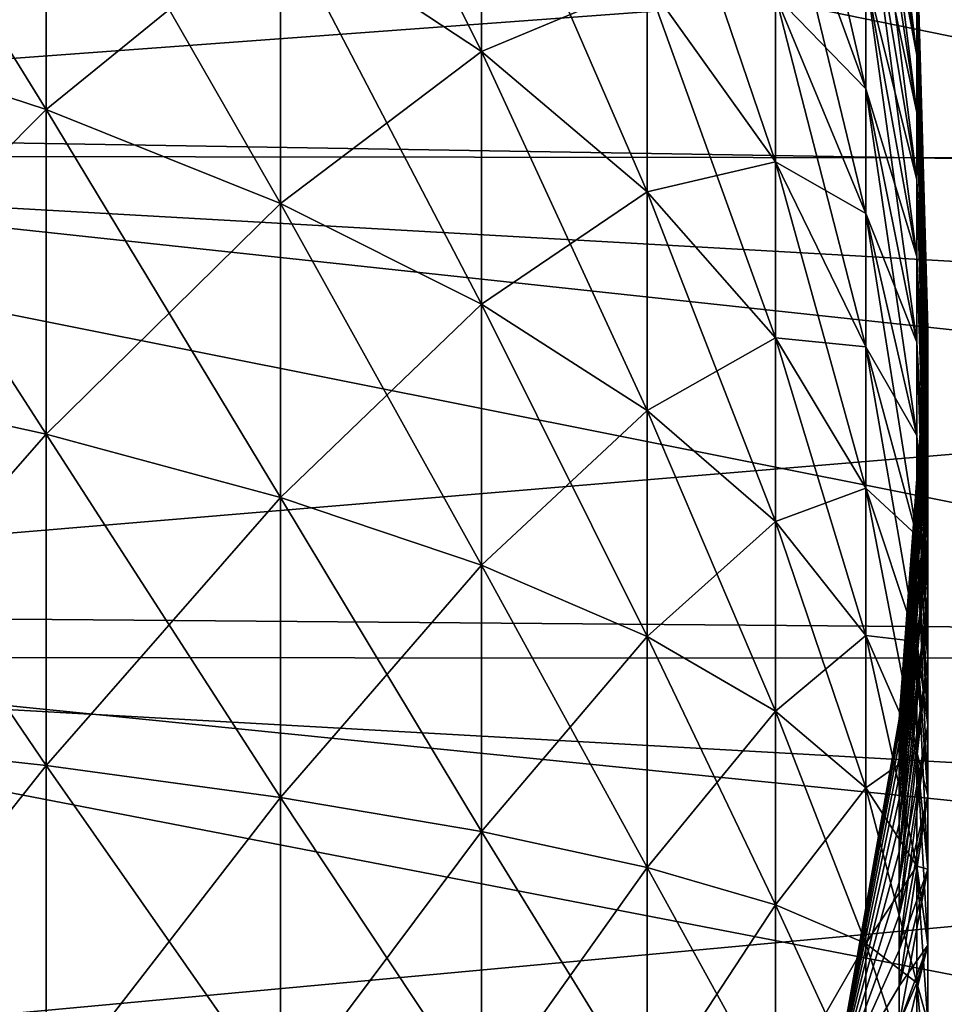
# Model space of a CAD drawing. Header units: millimetres. Extents: x -128 to 173, y -40 to 30.
# Tile 332 of 353: x 134.86 to 139.14, y 0.45 to 5.01. Entities that reach past the tile are written whole.
import ezdxf

# ---------------------------------------------------------------- set-up
doc = ezdxf.new("R2010")
doc.units = ezdxf.units.MM
doc.header["$LTSCALE"] = 56.728605
for name, color, linetype in [('254', 7, 'CONTINUOUS'), ('257', 7, 'CONTINUOUS'), ('38', 7, 'CONTINUOUS')]:
    doc.layers.add(name, color=color, linetype=linetype)

msp = doc.modelspace()

# ---------------------------------------------------------------- linework, layer by layer
at = {"layer": '254', "color": 7, "linetype": 'CONTINUOUS'}
for points in [[(171.8356, 6.5709, -21.6629), (171.8356, 4.3286, -22.2198), (130.5017, 6.6574, -22.0136), (171.8356, 6.5709, -21.6629)], [(130.5017, 6.6574, -22.0136), (171.8356, 4.3286, -22.2198), (130.5017, 4.3775, -22.5778), (130.5017, 6.6574, -22.0136)], [(171.8356, 4.3286, 22.2198), (171.8356, 6.5709, 21.6629), (130.5017, 6.6574, 22.0136), (171.8356, 4.3286, 22.2198)], [(130.5017, 4.3775, 22.5778), (171.8356, 4.3286, 22.2198), (130.5017, 6.6574, 22.0136), (130.5017, 4.3775, 22.5778)], [(171.8356, 4.3286, -22.2198), (171.8356, 2.0413, -22.5453), (130.5017, 4.3775, -22.5778), (171.8356, 4.3286, -22.2198)], [(130.5017, 4.3775, -22.5778), (171.8356, 2.0413, -22.5453), (130.5017, 2.0519, -22.9065), (130.5017, 4.3775, -22.5778)], [(171.8356, 2.0413, 22.5453), (171.8356, 4.3286, 22.2198), (130.5017, 4.3775, 22.5778), (171.8356, 2.0413, 22.5453)], [(130.5017, 2.0519, 22.9065), (171.8356, 2.0413, 22.5453), (130.5017, 4.3775, 22.5778), (130.5017, 2.0519, 22.9065)], [(171.8356, 2.0413, -22.5453), (171.8356, -0.2673, -22.6359), (130.5017, 2.0519, -22.9065), (171.8356, 2.0413, -22.5453)], [(130.5017, 2.0519, -22.9065), (171.8356, -0.2673, -22.6359), (130.5017, -0.2951, -22.9963), (130.5017, 2.0519, -22.9065)], [(171.8356, -0.2673, 22.6359), (171.8356, 2.0413, 22.5453), (130.5017, 2.0519, 22.9065), (171.8356, -0.2673, 22.6359)], [(130.5017, -0.2951, 22.9963), (171.8356, -0.2673, 22.6359), (130.5017, 2.0519, 22.9065), (130.5017, -0.2951, 22.9963)]]:
    msp.add_3dface(points, dxfattribs=at)
at = {"layer": '257', "color": 7, "linetype": 'CONTINUOUS'}
for points in [[(142.1846, 5.3708, 20.0429), (142.1846, 4.314, 20.2966), (130.4722, 6.7046, 21.369), (142.1846, 5.3708, 20.0429)], [(130.4722, 6.7046, 21.369), (142.1846, 4.314, 20.2966), (130.4722, 4.5083, 21.9376), (130.4722, 6.7046, 21.369)], [(130.4722, 4.5083, -21.9376), (142.1846, 5.3708, -20.0429), (130.4722, 6.7046, -21.369), (130.4722, 4.5083, -21.9376)], [(142.1846, 4.314, -20.2966), (142.1846, 5.3708, -20.0429), (130.4722, 4.5083, -21.9376), (142.1846, 4.314, -20.2966)], [(142.1846, 3.2459, 20.4945), (142.1846, 2.1692, 20.6363), (130.4722, 4.5083, 21.9376), (142.1846, 3.2459, 20.4945)], [(130.4722, 4.5083, 21.9376), (142.1846, 2.1692, 20.6363), (130.4722, 2.2658, 22.2812), (130.4722, 4.5083, 21.9376)], [(142.1846, 4.314, 20.2966), (142.1846, 3.2459, 20.4945), (130.4722, 4.5083, 21.9376), (142.1846, 4.314, 20.2966)], [(142.1846, 3.2459, -20.4945), (142.1846, 4.314, -20.2966), (130.4722, 4.5083, -21.9376), (142.1846, 3.2459, -20.4945)], [(130.4722, 2.2658, -22.2812), (142.1846, 3.2459, -20.4945), (130.4722, 4.5083, -21.9376), (130.4722, 2.2658, -22.2812)], [(142.1846, 2.1692, -20.6363), (142.1846, 3.2459, -20.4945), (130.4722, 2.2658, -22.2812), (142.1846, 2.1692, -20.6363)], [(142.1846, 0, 20.75), (130.4722, 0, 22.3961), (130.4722, 2.2658, 22.2812), (142.1846, 0, 20.75)], [(142.1846, 1.0858, 20.7216), (142.1846, 0, 20.75), (130.4722, 2.2658, 22.2812), (142.1846, 1.0858, 20.7216)], [(130.4722, 0, -22.3961), (142.1846, 1.0858, -20.7216), (130.4722, 2.2658, -22.2812), (130.4722, 0, -22.3961)], [(142.1846, 2.1692, 20.6363), (142.1846, 1.0858, 20.7216), (130.4722, 2.2658, 22.2812), (142.1846, 2.1692, 20.6363)], [(142.1846, 1.0858, -20.7216), (142.1846, 2.1692, -20.6363), (130.4722, 2.2658, -22.2812), (142.1846, 1.0858, -20.7216)], [(130.4722, 0, -22.3961), (142.1846, 0, -20.75), (142.1846, 1.0858, -20.7216), (130.4722, 0, -22.3961)]]:
    msp.add_3dface(points, dxfattribs=at)
at = {"layer": '38', "color": 7, "linetype": 'CONTINUOUS'}
for points in [[(136.9935, 5.9797, -10.7734), (136.9935, 4.8591, -11.3231), (136.0629, 6.7363, -12.1365), (136.9935, 5.9797, -10.7734)], [(136.0629, 6.7363, -12.1365), (136.9935, 4.8591, -11.3231), (136.0629, 5.4739, -12.7558), (136.0629, 6.7363, -12.1365)], [(139.01, 5.0581, -1.8733), (139.01, 4.8426, -2.3754), (138.7741, 6.7462, -2.4985), (139.01, 5.0581, -1.8733)], [(138.7741, 6.7462, -2.4985), (139.01, 4.8426, -2.3754), (138.7741, 6.4589, -3.1682), (138.7741, 6.7462, -2.4985)], [(133.7515, 4.9919, 15.9104), (134.9785, 6.0482, 14.0939), (133.7515, 6.5759, 15.3238), (133.7515, 4.9919, 15.9104)], [(134.9785, 6.0482, -14.0939), (134.9785, 4.5913, -14.6335), (133.7515, 6.5759, -15.3238), (134.9785, 6.0482, -14.0939)], [(133.7515, 6.5759, -15.3238), (134.9785, 4.5913, -14.6335), (133.7515, 4.9919, -15.9104), (133.7515, 6.5759, -15.3238)], [(138.7741, 5.2142, -4.9565), (138.7741, 4.686, -5.4585), (138.3561, 6.4948, -6.1738), (138.7741, 5.2142, -4.9565)], [(138.3561, 6.4948, -6.1738), (138.7741, 4.686, -5.4585), (138.3561, 5.8369, -6.7992), (138.3561, 6.4948, -6.1738)], [(139.01, 4.8426, 2.3754), (139.01, 5.0581, 1.8733), (138.7741, 6.4589, 3.1682), (139.01, 4.8426, 2.3754)], [(138.7741, 6.1052, 3.8054), (139.01, 4.8426, 2.3754), (138.7741, 6.4589, 3.1682), (138.7741, 6.1052, 3.8054)], [(139.01, 4.8426, -2.3754), (139.01, 4.5775, -2.8531), (138.7741, 6.4589, -3.1682), (139.01, 4.8426, -2.3754)], [(138.7741, 6.4589, -3.1682), (139.01, 4.5775, -2.8531), (138.7741, 6.1052, -3.8054), (138.7741, 6.4589, -3.1682)], [(138.3561, 5.1191, -7.3548), (138.3561, 4.3487, -7.8349), (137.7605, 6.0989, -8.7625), (138.3561, 5.1191, -7.3548)], [(137.7605, 6.0989, -8.7625), (138.3561, 4.3487, -7.8349), (137.7605, 5.1811, -9.3346), (137.7605, 6.0989, -8.7625)], [(139.01, 4.5775, 2.8531), (139.01, 4.8426, 2.3754), (138.7741, 6.1052, 3.8054), (139.01, 4.5775, 2.8531)], [(138.7741, 5.6889, 4.4035), (139.01, 4.5775, 2.8531), (138.7741, 6.1052, 3.8054), (138.7741, 5.6889, 4.4035)], [(139.01, 4.5775, -2.8531), (139.01, 4.2653, -3.3016), (138.7741, 6.1052, -3.8054), (139.01, 4.5775, -2.8531)], [(138.7741, 6.1052, -3.8054), (139.01, 4.2653, -3.3016), (138.7741, 5.6889, -4.4035), (138.7741, 6.1052, -3.8054)], [(134.9785, 4.5913, 14.6335), (134.9785, 6.0482, 14.0939), (133.7515, 4.9919, 15.9104), (134.9785, 4.5913, 14.6335)], [(134.9785, 4.5913, 14.6335), (136.0629, 5.4739, 12.7558), (134.9785, 6.0482, 14.0939), (134.9785, 4.5913, 14.6335)], [(136.0629, 5.4739, -12.7558), (136.0629, 4.1554, -13.2441), (134.9785, 6.0482, -14.0939), (136.0629, 5.4739, -12.7558)], [(134.9785, 6.0482, -14.0939), (136.0629, 4.1554, -13.2441), (134.9785, 4.5913, -14.6335), (134.9785, 6.0482, -14.0939)], [(136.9935, 4.8591, 11.3231), (136.9935, 5.9797, 10.7734), (136.0629, 5.4739, 12.7558), (136.9935, 4.8591, 11.3231)], [(136.9935, 4.8591, 11.3231), (137.7605, 5.1811, 9.3346), (136.9935, 5.9797, 10.7734), (136.9935, 4.8591, 11.3231)], [(137.7605, 5.1811, -9.3346), (137.7605, 4.2102, -9.8108), (136.9935, 5.9797, -10.7734), (137.7605, 5.1811, -9.3346)], [(136.9935, 5.9797, -10.7734), (137.7605, 4.2102, -9.8108), (136.9935, 4.8591, -11.3231), (136.9935, 5.9797, -10.7734)], [(138.7741, 4.686, 5.4585), (138.7741, 5.2142, 4.9565), (138.3561, 5.8369, 6.7992), (138.7741, 4.686, 5.4585)], [(138.3561, 5.1191, 7.3548), (138.7741, 4.686, 5.4585), (138.3561, 5.8369, 6.7992), (138.3561, 5.1191, 7.3548)], [(138.7741, 4.686, -5.4585), (138.7741, 4.1097, -5.9046), (138.3561, 5.8369, -6.7992), (138.7741, 4.686, -5.4585)], [(138.3561, 5.8369, -6.7992), (138.7741, 4.1097, -5.9046), (138.3561, 5.1191, -7.3548), (138.3561, 5.8369, -6.7992)], [(139.01, 4.2653, 3.3016), (139.01, 4.5775, 2.8531), (138.7741, 5.6889, 4.4035), (139.01, 4.2653, 3.3016)], [(138.7741, 5.2142, 4.9565), (139.01, 4.2653, 3.3016), (138.7741, 5.6889, 4.4035), (138.7741, 5.2142, 4.9565)], [(139.01, 4.2653, -3.3016), (139.01, 3.9094, -3.7162), (138.7741, 5.6889, -4.4035), (139.01, 4.2653, -3.3016)], [(138.7741, 5.6889, -4.4035), (139.01, 3.9094, -3.7162), (138.7741, 5.2142, -4.9565), (138.7741, 5.6889, -4.4035)], [(136.0629, 4.1554, 13.2441), (136.0629, 5.4739, 12.7558), (134.9785, 4.5913, 14.6335), (136.0629, 4.1554, 13.2441)], [(136.0629, 4.1554, 13.2441), (136.9935, 4.8591, 11.3231), (136.0629, 5.4739, 12.7558), (136.0629, 4.1554, 13.2441)], [(136.9935, 4.8591, -11.3231), (136.9935, 3.6887, -11.7566), (136.0629, 5.4739, -12.7558), (136.9935, 4.8591, -11.3231)], [(136.0629, 5.4739, -12.7558), (136.9935, 3.6887, -11.7566), (136.0629, 4.1554, -13.2441), (136.0629, 5.4739, -12.7558)], [(139.0615, 3.5744, 0.1813), (139.0615, 3.5744, -0.1813), (139.01, 5.3869, 0.2732), (139.0615, 3.5744, 0.1813)], [(139.01, 5.3316, 0.8168), (139.0615, 3.5744, 0.1813), (139.01, 5.3869, 0.2732), (139.01, 5.3316, 0.8168)], [(139.0615, 3.5744, -0.1813), (139.0615, 3.5377, -0.542), (139.01, 5.3869, -0.2732), (139.0615, 3.5744, -0.1813)], [(139.01, 5.3869, 0.2732), (139.0615, 3.5744, -0.1813), (139.01, 5.3869, -0.2732), (139.01, 5.3869, 0.2732)], [(139.01, 5.3869, -0.2732), (139.0615, 3.5377, -0.542), (139.01, 5.3316, -0.8168), (139.01, 5.3869, -0.2732)], [(139.0615, 3.5377, 0.542), (139.0615, 3.5744, 0.1813), (139.01, 5.3316, 0.8168), (139.0615, 3.5377, 0.542)], [(139.01, 5.2217, 1.352), (139.0615, 3.5377, 0.542), (139.01, 5.3316, 0.8168), (139.01, 5.2217, 1.352)], [(139.0615, 3.5377, -0.542), (139.0615, 3.4647, -0.8971), (139.01, 5.3316, -0.8168), (139.0615, 3.5377, -0.542)], [(139.01, 5.3316, -0.8168), (139.0615, 3.4647, -0.8971), (139.01, 5.2217, -1.352), (139.01, 5.3316, -0.8168)], [(139.01, 3.9094, 3.7162), (139.01, 4.2653, 3.3016), (138.7741, 5.2142, 4.9565), (139.01, 3.9094, 3.7162)], [(138.7741, 4.686, 5.4585), (139.01, 3.9094, 3.7162), (138.7741, 5.2142, 4.9565), (138.7741, 4.686, 5.4585)], [(139.01, 3.9094, -3.7162), (139.01, 3.5134, -4.0926), (138.7741, 5.2142, -4.9565), (139.01, 3.9094, -3.7162)], [(138.7741, 5.2142, -4.9565), (139.01, 3.5134, -4.0926), (138.7741, 4.686, -5.4585), (138.7741, 5.2142, -4.9565)], [(139.0615, 3.4647, 0.8971), (139.0615, 3.5377, 0.542), (139.01, 5.2217, 1.352), (139.0615, 3.4647, 0.8971)], [(139.01, 5.0581, 1.8733), (139.0615, 3.4647, 0.8971), (139.01, 5.2217, 1.352), (139.01, 5.0581, 1.8733)], [(139.0615, 3.4647, -0.8971), (139.0615, 3.3562, -1.243), (139.01, 5.2217, -1.352), (139.0615, 3.4647, -0.8971)], [(139.01, 5.2217, -1.352), (139.0615, 3.3562, -1.243), (139.01, 5.0581, -1.8733), (139.01, 5.2217, -1.352)], [(137.7605, 4.2102, 9.8108), (137.7605, 5.1811, 9.3346), (136.9935, 4.8591, 11.3231), (137.7605, 4.2102, 9.8108)], [(138.3561, 4.3487, 7.8349), (138.3561, 5.1191, 7.3548), (137.7605, 5.1811, 9.3346), (138.3561, 4.3487, 7.8349)], [(137.7605, 4.2102, 9.8108), (138.3561, 4.3487, 7.8349), (137.7605, 5.1811, 9.3346), (137.7605, 4.2102, 9.8108)], [(138.3561, 4.3487, -7.8349), (138.3561, 3.5338, -8.2347), (137.7605, 5.1811, -9.3346), (138.3561, 4.3487, -7.8349)], [(137.7605, 5.1811, -9.3346), (138.3561, 3.5338, -8.2347), (137.7605, 4.2102, -9.8108), (137.7605, 5.1811, -9.3346)], [(138.7741, 4.1097, 5.9046), (138.7741, 4.686, 5.4585), (138.3561, 5.1191, 7.3548), (138.7741, 4.1097, 5.9046)], [(138.3561, 4.3487, 7.8349), (138.7741, 4.1097, 5.9046), (138.3561, 5.1191, 7.3548), (138.3561, 4.3487, 7.8349)], [(138.7741, 4.1097, -5.9046), (138.7741, 3.4913, -6.2901), (138.3561, 5.1191, -7.3548), (138.7741, 4.1097, -5.9046)], [(138.3561, 5.1191, -7.3548), (138.7741, 3.4913, -6.2901), (138.3561, 4.3487, -7.8349), (138.3561, 5.1191, -7.3548)], [(139.0615, 3.3562, 1.243), (139.0615, 3.4647, 0.8971), (139.01, 5.0581, 1.8733), (139.0615, 3.3562, 1.243)], [(139.01, 4.8426, 2.3754), (139.0615, 3.3562, 1.243), (139.01, 5.0581, 1.8733), (139.01, 4.8426, 2.3754)], [(139.0615, 3.3562, -1.243), (139.0615, 3.2132, -1.5762), (139.01, 5.0581, -1.8733), (139.0615, 3.3562, -1.243)], [(139.01, 5.0581, -1.8733), (139.0615, 3.2132, -1.5762), (139.01, 4.8426, -2.3754), (139.01, 5.0581, -1.8733)], [(133.7515, 3.3567, 16.3338), (134.9785, 4.5913, 14.6335), (133.7515, 4.9919, 15.9104), (133.7515, 3.3567, 16.3338)], [(134.9785, 4.5913, -14.6335), (134.9785, 3.0873, -15.0229), (133.7515, 4.9919, -15.9104), (134.9785, 4.5913, -14.6335)], [(133.7515, 4.9919, -15.9104), (134.9785, 3.0873, -15.0229), (133.7515, 3.3567, -16.3338), (133.7515, 4.9919, -15.9104)], [(136.9935, 3.6887, 11.7566), (136.9935, 4.8591, 11.3231), (136.0629, 4.1554, 13.2441), (136.9935, 3.6887, 11.7566)], [(136.9935, 3.6887, 11.7566), (137.7605, 4.2102, 9.8108), (136.9935, 4.8591, 11.3231), (136.9935, 3.6887, 11.7566)], [(137.7605, 4.2102, -9.8108), (137.7605, 3.196, -10.1864), (136.9935, 4.8591, -11.3231), (137.7605, 4.2102, -9.8108)], [(136.9935, 4.8591, -11.3231), (137.7605, 3.196, -10.1864), (136.9935, 3.6887, -11.7566), (136.9935, 4.8591, -11.3231)], [(139.0615, 3.2132, 1.5762), (139.0615, 3.3562, 1.243), (139.01, 4.8426, 2.3754), (139.0615, 3.2132, 1.5762)], [(139.01, 4.5775, 2.8531), (139.0615, 3.2132, 1.5762), (139.01, 4.8426, 2.3754), (139.01, 4.5775, 2.8531)], [(139.0615, 3.2132, -1.5762), (139.0615, 3.0373, -1.8931), (139.01, 4.8426, -2.3754), (139.0615, 3.2132, -1.5762)], [(139.01, 4.8426, -2.3754), (139.0615, 3.0373, -1.8931), (139.01, 4.5775, -2.8531), (139.01, 4.8426, -2.3754)], [(139.01, 3.5134, 4.0926), (139.01, 3.9094, 3.7162), (138.7741, 4.686, 5.4585), (139.01, 3.5134, 4.0926)], [(138.7741, 4.1097, 5.9046), (139.01, 3.5134, 4.0926), (138.7741, 4.686, 5.4585), (138.7741, 4.1097, 5.9046)], [(139.01, 3.5134, -4.0926), (139.01, 3.0813, -4.4271), (138.7741, 4.686, -5.4585), (139.01, 3.5134, -4.0926)], [(138.7741, 4.686, -5.4585), (139.01, 3.0813, -4.4271), (138.7741, 4.1097, -5.9046), (138.7741, 4.686, -5.4585)], [(134.9785, 3.0873, 15.0229), (134.9785, 4.5913, 14.6335), (133.7515, 3.3567, 16.3338), (134.9785, 3.0873, 15.0229)], [(134.9785, 3.0873, 15.0229), (136.0629, 4.1554, 13.2441), (134.9785, 4.5913, 14.6335), (134.9785, 3.0873, 15.0229)], [(136.0629, 4.1554, -13.2441), (136.0629, 2.7942, -13.5965), (134.9785, 4.5913, -14.6335), (136.0629, 4.1554, -13.2441)], [(134.9785, 4.5913, -14.6335), (136.0629, 2.7942, -13.5965), (134.9785, 3.0873, -15.0229), (134.9785, 4.5913, -14.6335)], [(139.0615, 3.0373, 1.8931), (139.0615, 3.2132, 1.5762), (139.01, 4.5775, 2.8531), (139.0615, 3.0373, 1.8931)], [(139.01, 4.2653, 3.3016), (139.0615, 3.0373, 1.8931), (139.01, 4.5775, 2.8531), (139.01, 4.2653, 3.3016)], [(139.0615, 3.0373, -1.8931), (139.0615, 2.8302, -2.1907), (139.01, 4.5775, -2.8531), (139.0615, 3.0373, -1.8931)], [(139.01, 4.5775, -2.8531), (139.0615, 2.8302, -2.1907), (139.01, 4.2653, -3.3016), (139.01, 4.5775, -2.8531)], [(138.3561, 3.5338, 8.2347), (138.3561, 4.3487, 7.8349), (137.7605, 4.2102, 9.8108), (138.3561, 3.5338, 8.2347)], [(138.7741, 3.4913, 6.2901), (138.7741, 4.1097, 5.9046), (138.3561, 4.3487, 7.8349), (138.7741, 3.4913, 6.2901)], [(138.3561, 3.5338, 8.2347), (138.7741, 3.4913, 6.2901), (138.3561, 4.3487, 7.8349), (138.3561, 3.5338, 8.2347)], [(138.7741, 3.4913, -6.2901), (138.7741, 2.837, -6.611), (138.3561, 4.3487, -7.8349), (138.7741, 3.4913, -6.2901)], [(138.3561, 4.3487, -7.8349), (138.7741, 2.837, -6.611), (138.3561, 3.5338, -8.2347), (138.3561, 4.3487, -7.8349)], [(139.0615, 2.8302, 2.1907), (139.0615, 3.0373, 1.8931), (139.01, 4.2653, 3.3016), (139.0615, 2.8302, 2.1907)], [(139.01, 3.9094, 3.7162), (139.0615, 2.8302, 2.1907), (139.01, 4.2653, 3.3016), (139.01, 3.9094, 3.7162)], [(139.0615, 2.8302, -2.1907), (139.0615, 2.594, -2.4658), (139.01, 4.2653, -3.3016), (139.0615, 2.8302, -2.1907)], [(139.01, 4.2653, -3.3016), (139.0615, 2.594, -2.4658), (139.01, 3.9094, -3.7162), (139.01, 4.2653, -3.3016)], [(137.7605, 3.196, 10.1864), (137.7605, 4.2102, 9.8108), (136.9935, 3.6887, 11.7566), (137.7605, 3.196, 10.1864)], [(137.7605, 3.196, 10.1864), (138.3561, 3.5338, 8.2347), (137.7605, 4.2102, 9.8108), (137.7605, 3.196, 10.1864)], [(138.3561, 3.5338, -8.2347), (138.3561, 2.6826, -8.55), (137.7605, 4.2102, -9.8108), (138.3561, 3.5338, -8.2347)], [(137.7605, 4.2102, -9.8108), (138.3561, 2.6826, -8.55), (137.7605, 3.196, -10.1864), (137.7605, 4.2102, -9.8108)], [(136.0629, 2.7942, 13.5965), (136.0629, 4.1554, 13.2441), (134.9785, 3.0873, 15.0229), (136.0629, 2.7942, 13.5965)], [(136.0629, 2.7942, 13.5965), (136.9935, 3.6887, 11.7566), (136.0629, 4.1554, 13.2441), (136.0629, 2.7942, 13.5965)], [(136.9935, 3.6887, -11.7566), (136.9935, 2.4803, -12.0694), (136.0629, 4.1554, -13.2441), (136.9935, 3.6887, -11.7566)], [(136.0629, 4.1554, -13.2441), (136.9935, 2.4803, -12.0694), (136.0629, 2.7942, -13.5965), (136.0629, 4.1554, -13.2441)], [(139.01, 3.0813, 4.4271), (139.01, 3.5134, 4.0926), (138.7741, 4.1097, 5.9046), (139.01, 3.0813, 4.4271)], [(138.7741, 3.4913, 6.2901), (139.01, 3.0813, 4.4271), (138.7741, 4.1097, 5.9046), (138.7741, 3.4913, 6.2901)], [(139.01, 3.0813, -4.4271), (139.01, 2.6176, -4.7161), (138.7741, 4.1097, -5.9046), (139.01, 3.0813, -4.4271)], [(138.7741, 4.1097, -5.9046), (139.01, 2.6176, -4.7161), (138.7741, 3.4913, -6.2901), (138.7741, 4.1097, -5.9046)], [(139.0615, 2.594, 2.4658), (139.0615, 2.8302, 2.1907), (139.01, 3.9094, 3.7162), (139.0615, 2.594, 2.4658)], [(139.01, 3.5134, 4.0926), (139.0615, 2.594, 2.4658), (139.01, 3.9094, 3.7162), (139.01, 3.5134, 4.0926)], [(139.0615, 2.594, -2.4658), (139.0615, 2.3312, -2.7156), (139.01, 3.9094, -3.7162), (139.0615, 2.594, -2.4658)], [(139.01, 3.9094, -3.7162), (139.0615, 2.3312, -2.7156), (139.01, 3.5134, -4.0926), (139.01, 3.9094, -3.7162)], [(136.9935, 2.4803, 12.0694), (136.9935, 3.6887, 11.7566), (136.0629, 2.7942, 13.5965), (136.9935, 2.4803, 12.0694)], [(136.9935, 2.4803, 12.0694), (137.7605, 3.196, 10.1864), (136.9935, 3.6887, 11.7566), (136.9935, 2.4803, 12.0694)], [(137.7605, 3.196, -10.1864), (137.7605, 2.1491, -10.4575), (136.9935, 3.6887, -11.7566), (137.7605, 3.196, -10.1864)], [(136.9935, 3.6887, -11.7566), (137.7605, 2.1491, -10.4575), (136.9935, 2.4803, -12.0694), (136.9935, 3.6887, -11.7566)], [(138.9281, 1.766, 0.0896), (138.9281, 1.766, -0.0896), (139.0615, 3.5744, 0.1813), (138.9281, 1.766, 0.0896)], [(139.0615, 3.5377, 0.542), (138.9281, 1.766, 0.0896), (139.0615, 3.5744, 0.1813), (139.0615, 3.5377, 0.542)], [(138.9281, 1.766, -0.0896), (138.9281, 1.7479, -0.2678), (139.0615, 3.5744, -0.1813), (138.9281, 1.766, -0.0896)], [(139.0615, 3.5744, 0.1813), (138.9281, 1.766, -0.0896), (139.0615, 3.5744, -0.1813), (139.0615, 3.5744, 0.1813)], [(139.0615, 3.5744, -0.1813), (138.9281, 1.7479, -0.2678), (139.0615, 3.5377, -0.542), (139.0615, 3.5744, -0.1813)], [(138.3561, 2.6826, 8.55), (138.3561, 3.5338, 8.2347), (137.7605, 3.196, 10.1864), (138.3561, 2.6826, 8.55)], [(138.7741, 2.837, 6.611), (138.7741, 3.4913, 6.2901), (138.3561, 3.5338, 8.2347), (138.7741, 2.837, 6.611)], [(138.3561, 2.6826, 8.55), (138.7741, 2.837, 6.611), (138.3561, 3.5338, 8.2347), (138.3561, 2.6826, 8.55)], [(138.7741, 2.837, -6.611), (138.7741, 2.1536, -6.8641), (138.3561, 3.5338, -8.2347), (138.7741, 2.837, -6.611)], [(138.3561, 3.5338, -8.2347), (138.7741, 2.1536, -6.8641), (138.3561, 2.6826, -8.55), (138.3561, 3.5338, -8.2347)], [(138.9281, 1.7479, 0.2678), (138.9281, 1.766, 0.0896), (139.0615, 3.5377, 0.542), (138.9281, 1.7479, 0.2678)], [(139.0615, 3.4647, 0.8971), (138.9281, 1.7479, 0.2678), (139.0615, 3.5377, 0.542), (139.0615, 3.4647, 0.8971)], [(138.9281, 1.7479, -0.2678), (138.9281, 1.7118, -0.4432), (139.0615, 3.5377, -0.542), (138.9281, 1.7479, -0.2678)], [(139.0615, 3.5377, -0.542), (138.9281, 1.7118, -0.4432), (139.0615, 3.4647, -0.8971), (139.0615, 3.5377, -0.542)], [(139.0615, 2.3312, 2.7156), (139.0615, 2.594, 2.4658), (139.01, 3.5134, 4.0926), (139.0615, 2.3312, 2.7156)], [(139.01, 3.0813, 4.4271), (139.0615, 2.3312, 2.7156), (139.01, 3.5134, 4.0926), (139.01, 3.0813, 4.4271)], [(139.0615, 2.3312, -2.7156), (139.0615, 2.0445, -2.9375), (139.01, 3.5134, -4.0926), (139.0615, 2.3312, -2.7156)], [(139.01, 3.5134, -4.0926), (139.0615, 2.0445, -2.9375), (139.01, 3.0813, -4.4271), (139.01, 3.5134, -4.0926)], [(139.01, 2.6176, 4.7161), (139.01, 3.0813, 4.4271), (138.7741, 3.4913, 6.2901), (139.01, 2.6176, 4.7161)], [(138.7741, 2.837, 6.611), (139.01, 2.6176, 4.7161), (138.7741, 3.4913, 6.2901), (138.7741, 2.837, 6.611)], [(139.01, 2.6176, -4.7161), (139.01, 2.1271, -4.9567), (138.7741, 3.4913, -6.2901), (139.01, 2.6176, -4.7161)], [(138.7741, 3.4913, -6.2901), (139.01, 2.1271, -4.9567), (138.7741, 2.837, -6.611), (138.7741, 3.4913, -6.2901)], [(138.9281, 1.7118, 0.4432), (138.9281, 1.7479, 0.2678), (139.0615, 3.4647, 0.8971), (138.9281, 1.7118, 0.4432)], [(139.0615, 3.3562, 1.243), (138.9281, 1.7118, 0.4432), (139.0615, 3.4647, 0.8971), (139.0615, 3.3562, 1.243)], [(138.9281, 1.7118, -0.4432), (138.9281, 1.6582, -0.6141), (139.0615, 3.4647, -0.8971), (138.9281, 1.7118, -0.4432)], [(139.0615, 3.4647, -0.8971), (138.9281, 1.6582, -0.6141), (139.0615, 3.3562, -1.243), (139.0615, 3.4647, -0.8971)], [(133.7515, 1.687, 16.5896), (134.9785, 3.0873, 15.0229), (133.7515, 3.3567, 16.3338), (133.7515, 1.687, 16.5896)], [(134.9785, 3.0873, -15.0229), (134.9785, 1.5516, -15.2582), (133.7515, 3.3567, -16.3338), (134.9785, 3.0873, -15.0229)], [(133.7515, 3.3567, -16.3338), (134.9785, 1.5516, -15.2582), (133.7515, 1.687, -16.5896), (133.7515, 3.3567, -16.3338)], [(138.9281, 1.6582, 0.6141), (138.9281, 1.7118, 0.4432), (139.0615, 3.3562, 1.243), (138.9281, 1.6582, 0.6141)], [(139.0615, 3.2132, 1.5762), (138.9281, 1.6582, 0.6141), (139.0615, 3.3562, 1.243), (139.0615, 3.2132, 1.5762)], [(138.9281, 1.6582, -0.6141), (138.9281, 1.5876, -0.7787), (139.0615, 3.3562, -1.243), (138.9281, 1.6582, -0.6141)], [(139.0615, 3.3562, -1.243), (138.9281, 1.5876, -0.7787), (139.0615, 3.2132, -1.5762), (139.0615, 3.3562, -1.243)], [(137.7605, 2.1491, 10.4575), (137.7605, 3.196, 10.1864), (136.9935, 2.4803, 12.0694), (137.7605, 2.1491, 10.4575)], [(137.7605, 2.1491, 10.4575), (138.3561, 2.6826, 8.55), (137.7605, 3.196, 10.1864), (137.7605, 2.1491, 10.4575)], [(138.3561, 2.6826, -8.55), (138.3561, 1.8038, -8.7775), (137.7605, 3.196, -10.1864), (138.3561, 2.6826, -8.55)], [(137.7605, 3.196, -10.1864), (138.3561, 1.8038, -8.7775), (137.7605, 2.1491, -10.4575), (137.7605, 3.196, -10.1864)], [(138.9281, 1.5876, 0.7787), (138.9281, 1.6582, 0.6141), (139.0615, 3.2132, 1.5762), (138.9281, 1.5876, 0.7787)], [(139.0615, 3.0373, 1.8931), (138.9281, 1.5876, 0.7787), (139.0615, 3.2132, 1.5762), (139.0615, 3.0373, 1.8931)], [(138.9281, 1.5876, -0.7787), (138.9281, 1.5006, -0.9353), (139.0615, 3.2132, -1.5762), (138.9281, 1.5876, -0.7787)], [(139.0615, 3.2132, -1.5762), (138.9281, 1.5006, -0.9353), (139.0615, 3.0373, -1.8931), (139.0615, 3.2132, -1.5762)], [(134.9785, 1.5516, 15.2582), (134.9785, 3.0873, 15.0229), (133.7515, 1.687, 16.5896), (134.9785, 1.5516, 15.2582)], [(134.9785, 1.5516, 15.2582), (136.0629, 2.7942, 13.5965), (134.9785, 3.0873, 15.0229), (134.9785, 1.5516, 15.2582)], [(136.0629, 2.7942, -13.5965), (136.0629, 1.4043, -13.8095), (134.9785, 3.0873, -15.0229), (136.0629, 2.7942, -13.5965)], [(134.9785, 3.0873, -15.0229), (136.0629, 1.4043, -13.8095), (134.9785, 1.5516, -15.2582), (134.9785, 3.0873, -15.0229)], [(139.0615, 2.0445, 2.9375), (139.0615, 2.3312, 2.7156), (139.01, 3.0813, 4.4271), (139.0615, 2.0445, 2.9375)], [(139.01, 2.6176, 4.7161), (139.0615, 2.0445, 2.9375), (139.01, 3.0813, 4.4271), (139.01, 2.6176, 4.7161)], [(139.0615, 2.0445, -2.9375), (139.0615, 1.7369, -3.1293), (139.01, 3.0813, -4.4271), (139.0615, 2.0445, -2.9375)], [(139.01, 3.0813, -4.4271), (139.0615, 1.7369, -3.1293), (139.01, 2.6176, -4.7161), (139.01, 3.0813, -4.4271)], [(138.9281, 1.5006, 0.9353), (138.9281, 1.5876, 0.7787), (139.0615, 3.0373, 1.8931), (138.9281, 1.5006, 0.9353)], [(139.0615, 2.8302, 2.1907), (138.9281, 1.5006, 0.9353), (139.0615, 3.0373, 1.8931), (139.0615, 2.8302, 2.1907)], [(138.9281, 1.5006, -0.9353), (138.9281, 1.3983, -1.0824), (139.0615, 3.0373, -1.8931), (138.9281, 1.5006, -0.9353)], [(139.0615, 3.0373, -1.8931), (138.9281, 1.3983, -1.0824), (139.0615, 2.8302, -2.1907), (139.0615, 3.0373, -1.8931)], [(138.7741, 2.1536, 6.8641), (138.7741, 2.837, 6.611), (138.3561, 2.6826, 8.55), (138.7741, 2.1536, 6.8641)], [(139.01, 2.1271, 4.9567), (139.01, 2.6176, 4.7161), (138.7741, 2.837, 6.611), (139.01, 2.1271, 4.9567)], [(138.7741, 2.1536, 6.8641), (139.01, 2.1271, 4.9567), (138.7741, 2.837, 6.611), (138.7741, 2.1536, 6.8641)], [(139.01, 2.1271, -4.9567), (139.01, 1.6147, -5.1465), (138.7741, 2.837, -6.611), (139.01, 2.1271, -4.9567)], [(138.7741, 2.837, -6.611), (139.01, 1.6147, -5.1465), (138.7741, 2.1536, -6.8641), (138.7741, 2.837, -6.611)], [(138.9281, 1.3983, 1.0824), (138.9281, 1.5006, 0.9353), (139.0615, 2.8302, 2.1907), (138.9281, 1.3983, 1.0824)], [(139.0615, 2.594, 2.4658), (138.9281, 1.3983, 1.0824), (139.0615, 2.8302, 2.1907), (139.0615, 2.594, 2.4658)], [(138.9281, 1.3983, -1.0824), (138.9281, 1.2816, -1.2183), (139.0615, 2.8302, -2.1907), (138.9281, 1.3983, -1.0824)], [(139.0615, 2.8302, -2.1907), (138.9281, 1.2816, -1.2183), (139.0615, 2.594, -2.4658), (139.0615, 2.8302, -2.1907)], [(136.0629, 1.4043, 13.8095), (136.0629, 2.7942, 13.5965), (134.9785, 1.5516, 15.2582), (136.0629, 1.4043, 13.8095)], [(136.0629, 1.4043, 13.8095), (136.9935, 2.4803, 12.0694), (136.0629, 2.7942, 13.5965), (136.0629, 1.4043, 13.8095)], [(136.9935, 2.4803, -12.0694), (136.9935, 1.2466, -12.2585), (136.0629, 2.7942, -13.5965), (136.9935, 2.4803, -12.0694)], [(136.0629, 2.7942, -13.5965), (136.9935, 1.2466, -12.2585), (136.0629, 1.4043, -13.8095), (136.0629, 2.7942, -13.5965)], [(138.3561, 1.8038, 8.7775), (138.3561, 2.6826, 8.55), (137.7605, 2.1491, 10.4575), (138.3561, 1.8038, 8.7775)], [(138.3561, 1.8038, 8.7775), (138.7741, 2.1536, 6.8641), (138.3561, 2.6826, 8.55), (138.3561, 1.8038, 8.7775)], [(138.7741, 2.1536, -6.8641), (138.7741, 1.4482, -7.0468), (138.3561, 2.6826, -8.55), (138.7741, 2.1536, -6.8641)], [(138.3561, 2.6826, -8.55), (138.7741, 1.4482, -7.0468), (138.3561, 1.8038, -8.7775), (138.3561, 2.6826, -8.55)], [(139.0615, 1.7369, 3.1293), (139.0615, 2.0445, 2.9375), (139.01, 2.6176, 4.7161), (139.0615, 1.7369, 3.1293)], [(139.01, 2.1271, 4.9567), (139.0615, 1.7369, 3.1293), (139.01, 2.6176, 4.7161), (139.01, 2.1271, 4.9567)], [(139.0615, 1.7369, -3.1293), (139.0615, 1.4114, -3.2889), (139.01, 2.6176, -4.7161), (139.0615, 1.7369, -3.1293)], [(139.01, 2.6176, -4.7161), (139.0615, 1.4114, -3.2889), (139.01, 2.1271, -4.9567), (139.01, 2.6176, -4.7161)], [(138.9281, 1.2816, 1.2183), (138.9281, 1.3983, 1.0824), (139.0615, 2.594, 2.4658), (138.9281, 1.2816, 1.2183)], [(139.0615, 2.3312, 2.7156), (138.9281, 1.2816, 1.2183), (139.0615, 2.594, 2.4658), (139.0615, 2.3312, 2.7156)], [(138.9281, 1.2816, -1.2183), (138.9281, 1.1518, -1.3417), (139.0615, 2.594, -2.4658), (138.9281, 1.2816, -1.2183)], [(139.0615, 2.594, -2.4658), (138.9281, 1.1518, -1.3417), (139.0615, 2.3312, -2.7156), (139.0615, 2.594, -2.4658)], [(136.9935, 1.2466, 12.2585), (136.9935, 2.4803, 12.0694), (136.0629, 1.4043, 13.8095), (136.9935, 1.2466, 12.2585)], [(136.9935, 1.2466, 12.2585), (137.7605, 2.1491, 10.4575), (136.9935, 2.4803, 12.0694), (136.9935, 1.2466, 12.2585)], [(137.7605, 2.1491, -10.4575), (137.7605, 1.0801, -10.6213), (136.9935, 2.4803, -12.0694), (137.7605, 2.1491, -10.4575)], [(136.9935, 2.4803, -12.0694), (137.7605, 1.0801, -10.6213), (136.9935, 1.2466, -12.2585), (136.9935, 2.4803, -12.0694)], [(138.9281, 1.1518, 1.3417), (138.9281, 1.2816, 1.2183), (139.0615, 2.3312, 2.7156), (138.9281, 1.1518, 1.3417)], [(139.0615, 2.0445, 2.9375), (138.9281, 1.1518, 1.3417), (139.0615, 2.3312, 2.7156), (139.0615, 2.0445, 2.9375)], [(138.9281, 1.1518, -1.3417), (138.9281, 1.0102, -1.4513), (139.0615, 2.3312, -2.7156), (138.9281, 1.1518, -1.3417)], [(139.0615, 2.3312, -2.7156), (138.9281, 1.0102, -1.4513), (139.0615, 2.0445, -2.9375), (139.0615, 2.3312, -2.7156)], [(137.7605, 1.0801, 10.6213), (137.7605, 2.1491, 10.4575), (136.9935, 1.2466, 12.2585), (137.7605, 1.0801, 10.6213)], [(137.7605, 1.0801, 10.6213), (138.3561, 1.8038, 8.7775), (137.7605, 2.1491, 10.4575), (137.7605, 1.0801, 10.6213)], [(138.3561, 1.8038, -8.7775), (138.3561, 0.9066, -8.9149), (137.7605, 2.1491, -10.4575), (138.3561, 1.8038, -8.7775)], [(137.7605, 2.1491, -10.4575), (138.3561, 0.9066, -8.9149), (137.7605, 1.0801, -10.6213), (137.7605, 2.1491, -10.4575)], [(138.7741, 1.4482, 7.0468), (138.7741, 2.1536, 6.8641), (138.3561, 1.8038, 8.7775), (138.7741, 1.4482, 7.0468)], [(139.01, 1.6147, 5.1465), (139.01, 2.1271, 4.9567), (138.7741, 2.1536, 6.8641), (139.01, 1.6147, 5.1465)], [(138.7741, 1.4482, 7.0468), (139.01, 1.6147, 5.1465), (138.7741, 2.1536, 6.8641), (138.7741, 1.4482, 7.0468)], [(139.01, 1.6147, -5.1465), (139.01, 1.0858, -5.2834), (138.7741, 2.1536, -6.8641), (139.01, 1.6147, -5.1465)], [(138.7741, 2.1536, -6.8641), (139.01, 1.0858, -5.2834), (138.7741, 1.4482, -7.0468), (138.7741, 2.1536, -6.8641)], [(139.0615, 1.4114, 3.2889), (139.0615, 1.7369, 3.1293), (139.01, 2.1271, 4.9567), (139.0615, 1.4114, 3.2889)], [(139.01, 1.6147, 5.1465), (139.0615, 1.4114, 3.2889), (139.01, 2.1271, 4.9567), (139.01, 1.6147, 5.1465)], [(139.0615, 1.4114, -3.2889), (139.0615, 1.0714, -3.4148), (139.01, 2.1271, -4.9567), (139.0615, 1.4114, -3.2889)], [(139.01, 2.1271, -4.9567), (139.0615, 1.0714, -3.4148), (139.01, 1.6147, -5.1465), (139.01, 2.1271, -4.9567)], [(138.9281, 1.0102, 1.4513), (138.9281, 1.1518, 1.3417), (139.0615, 2.0445, 2.9375), (138.9281, 1.0102, 1.4513)], [(139.0615, 1.7369, 3.1293), (138.9281, 1.0102, 1.4513), (139.0615, 2.0445, 2.9375), (139.0615, 1.7369, 3.1293)], [(138.9281, 1.0102, -1.4513), (138.9281, 0.8581, -1.5461), (139.0615, 2.0445, -2.9375), (138.9281, 1.0102, -1.4513)], [(139.0615, 2.0445, -2.9375), (138.9281, 0.8581, -1.5461), (139.0615, 1.7369, -3.1293), (139.0615, 2.0445, -2.9375)], [(138.3561, 0.9066, 8.9149), (138.3561, 1.8038, 8.7775), (137.7605, 1.0801, 10.6213), (138.3561, 0.9066, 8.9149)], [(138.3561, 0.9066, 8.9149), (138.7741, 1.4482, 7.0468), (138.3561, 1.8038, 8.7775), (138.3561, 0.9066, 8.9149)], [(138.7741, 1.4482, -7.0468), (138.7741, 0.7278, -7.1571), (138.3561, 1.8038, -8.7775), (138.7741, 1.4482, -7.0468)], [(138.3561, 1.8038, -8.7775), (138.7741, 0.7278, -7.1571), (138.3561, 0.9066, -8.9149), (138.3561, 1.8038, -8.7775)], [(138.9281, 1.7479, 0.2678), (138.6155, 0), (138.9281, 1.766, 0.0896), (138.9281, 1.7479, 0.2678)], [(138.9281, 1.766, 0.0896), (138.6155, 0), (138.9281, 1.766, -0.0896), (138.9281, 1.766, 0.0896)], [(138.9281, 1.766, -0.0896), (138.6155, 0), (138.9281, 1.7479, -0.2678), (138.9281, 1.766, -0.0896)], [(138.9281, 1.7118, 0.4432), (138.6155, 0), (138.9281, 1.7479, 0.2678), (138.9281, 1.7118, 0.4432)], [(138.9281, 1.7479, -0.2678), (138.6155, 0), (138.9281, 1.7118, -0.4432), (138.9281, 1.7479, -0.2678)], [(138.9281, 0.8581, 1.5461), (138.9281, 1.0102, 1.4513), (139.0615, 1.7369, 3.1293), (138.9281, 0.8581, 1.5461)], [(139.0615, 1.4114, 3.2889), (138.9281, 0.8581, 1.5461), (139.0615, 1.7369, 3.1293), (139.0615, 1.4114, 3.2889)], [(138.9281, 0.8581, -1.5461), (138.9281, 0.6973, -1.625), (139.0615, 1.7369, -3.1293), (138.9281, 0.8581, -1.5461)], [(139.0615, 1.7369, -3.1293), (138.9281, 0.6973, -1.625), (139.0615, 1.4114, -3.2889), (139.0615, 1.7369, -3.1293)], [(138.9281, 1.6582, 0.6141), (138.6155, 0), (138.9281, 1.7118, 0.4432), (138.9281, 1.6582, 0.6141)], [(138.9281, 1.7118, -0.4432), (138.6155, 0), (138.9281, 1.6582, -0.6141), (138.9281, 1.7118, -0.4432)], [(134.9785, 0, -15.3369), (133.7515, 0, -16.6751), (133.7515, 1.687, -16.5896), (134.9785, 0, -15.3369)], [(134.9785, 1.5516, -15.2582), (134.9785, 0, -15.3369), (133.7515, 1.687, -16.5896), (134.9785, 1.5516, -15.2582)], [(133.7515, 0, 16.6751), (134.9785, 1.5516, 15.2582), (133.7515, 1.687, 16.5896), (133.7515, 0, 16.6751)], [(138.9281, 1.5876, 0.7787), (138.6155, 0), (138.9281, 1.6582, 0.6141), (138.9281, 1.5876, 0.7787)], [(138.9281, 1.6582, -0.6141), (138.6155, 0), (138.9281, 1.5876, -0.7787), (138.9281, 1.6582, -0.6141)], [(139.01, 1.0858, 5.2834), (139.01, 1.6147, 5.1465), (138.7741, 1.4482, 7.0468), (139.01, 1.0858, 5.2834)], [(139.0615, 1.0714, 3.4148), (139.0615, 1.4114, 3.2889), (139.01, 1.6147, 5.1465), (139.0615, 1.0714, 3.4148)], [(139.01, 1.0858, 5.2834), (139.0615, 1.0714, 3.4148), (139.01, 1.6147, 5.1465), (139.01, 1.0858, 5.2834)], [(139.0615, 1.0714, -3.4148), (139.0615, 0.7204, -3.5057), (139.01, 1.6147, -5.1465), (139.0615, 1.0714, -3.4148)], [(139.01, 1.6147, -5.1465), (139.0615, 0.7204, -3.5057), (139.01, 1.0858, -5.2834), (139.01, 1.6147, -5.1465)], [(133.7515, 0, 16.6751), (134.9785, 0, 15.3369), (134.9785, 1.5516, 15.2582), (133.7515, 0, 16.6751)], [(136.0629, 0, -13.8807), (134.9785, 0, -15.3369), (134.9785, 1.5516, -15.2582), (136.0629, 0, -13.8807)], [(136.0629, 1.4043, -13.8095), (136.0629, 0, -13.8807), (134.9785, 1.5516, -15.2582), (136.0629, 1.4043, -13.8095)], [(134.9785, 0, 15.3369), (136.0629, 1.4043, 13.8095), (134.9785, 1.5516, 15.2582), (134.9785, 0, 15.3369)], [(138.9281, 1.5006, 0.9353), (138.6155, 0), (138.9281, 1.5876, 0.7787), (138.9281, 1.5006, 0.9353)], [(138.9281, 1.5876, -0.7787), (138.6155, 0), (138.9281, 1.5006, -0.9353), (138.9281, 1.5876, -0.7787)], [(138.9281, 1.3983, 1.0824), (138.6155, 0), (138.9281, 1.5006, 0.9353), (138.9281, 1.3983, 1.0824)], [(138.9281, 1.5006, -0.9353), (138.6155, 0), (138.9281, 1.3983, -1.0824), (138.9281, 1.5006, -0.9353)], [(138.7741, 0.7278, 7.1571), (138.7741, 1.4482, 7.0468), (138.3561, 0.9066, 8.9149), (138.7741, 0.7278, 7.1571)], [(138.7741, 0.7278, 7.1571), (139.01, 1.0858, 5.2834), (138.7741, 1.4482, 7.0468), (138.7741, 0.7278, 7.1571)], [(139.01, 1.0858, -5.2834), (139.01, 0.5457, -5.3662), (138.7741, 1.4482, -7.0468), (139.01, 1.0858, -5.2834)], [(138.7741, 1.4482, -7.0468), (139.01, 0.5457, -5.3662), (138.7741, 0.7278, -7.1571), (138.7741, 1.4482, -7.0468)], [(134.9785, 0, 15.3369), (136.0629, 0, 13.8807), (136.0629, 1.4043, 13.8095), (134.9785, 0, 15.3369)], [(136.9935, 0, -12.3217), (136.0629, 0, -13.8807), (136.0629, 1.4043, -13.8095), (136.9935, 0, -12.3217)], [(136.9935, 1.2466, -12.2585), (136.9935, 0, -12.3217), (136.0629, 1.4043, -13.8095), (136.9935, 1.2466, -12.2585)], [(136.0629, 0, 13.8807), (136.9935, 1.2466, 12.2585), (136.0629, 1.4043, 13.8095), (136.0629, 0, 13.8807)], [(138.9281, 1.2816, 1.2183), (138.6155, 0), (138.9281, 1.3983, 1.0824), (138.9281, 1.2816, 1.2183)], [(138.9281, 1.3983, -1.0824), (138.6155, 0), (138.9281, 1.2816, -1.2183), (138.9281, 1.3983, -1.0824)], [(138.9281, 0.6973, 1.625), (138.9281, 0.8581, 1.5461), (139.0615, 1.4114, 3.2889), (138.9281, 0.6973, 1.625)], [(139.0615, 1.0714, 3.4148), (138.9281, 0.6973, 1.625), (139.0615, 1.4114, 3.2889), (139.0615, 1.0714, 3.4148)], [(138.9281, 0.6973, -1.625), (138.9281, 0.5294, -1.6872), (139.0615, 1.4114, -3.2889), (138.9281, 0.6973, -1.625)], [(139.0615, 1.4114, -3.2889), (138.9281, 0.5294, -1.6872), (139.0615, 1.0714, -3.4148), (139.0615, 1.4114, -3.2889)], [(138.9281, 1.1518, 1.3417), (138.6155, 0), (138.9281, 1.2816, 1.2183), (138.9281, 1.1518, 1.3417)], [(138.9281, 1.2816, -1.2183), (138.6155, 0), (138.9281, 1.1518, -1.3417), (138.9281, 1.2816, -1.2183)], [(136.0629, 0, 13.8807), (136.9935, 0, 12.3217), (136.9935, 1.2466, 12.2585), (136.0629, 0, 13.8807)], [(137.7605, 0, -10.6761), (136.9935, 0, -12.3217), (136.9935, 1.2466, -12.2585), (137.7605, 0, -10.6761)], [(137.7605, 1.0801, -10.6213), (137.7605, 0, -10.6761), (136.9935, 1.2466, -12.2585), (137.7605, 1.0801, -10.6213)], [(136.9935, 0, 12.3217), (137.7605, 1.0801, 10.6213), (136.9935, 1.2466, 12.2585), (136.9935, 0, 12.3217)], [(138.9281, 1.0102, 1.4513), (138.6155, 0), (138.9281, 1.1518, 1.3417), (138.9281, 1.0102, 1.4513)], [(138.9281, 1.1518, -1.3417), (138.6155, 0), (138.9281, 1.0102, -1.4513), (138.9281, 1.1518, -1.3417)], [(136.9935, 0, 12.3217), (137.7605, 0, 10.6761), (137.7605, 1.0801, 10.6213), (136.9935, 0, 12.3217)], [(138.3561, 0, -8.9609), (137.7605, 0, -10.6761), (137.7605, 1.0801, -10.6213), (138.3561, 0, -8.9609)], [(138.3561, 0.9066, -8.9149), (138.3561, 0, -8.9609), (137.7605, 1.0801, -10.6213), (138.3561, 0.9066, -8.9149)], [(137.7605, 0, 10.6761), (138.3561, 0.9066, 8.9149), (137.7605, 1.0801, 10.6213), (137.7605, 0, 10.6761)], [(139.01, 0.5457, 5.3662), (139.01, 1.0858, 5.2834), (138.7741, 0.7278, 7.1571), (139.01, 0.5457, 5.3662)], [(138.9281, 0.5294, 1.6872), (138.9281, 0.6973, 1.625), (139.0615, 1.0714, 3.4148), (138.9281, 0.5294, 1.6872)], [(139.0615, 0.7204, 3.5057), (138.9281, 0.5294, 1.6872), (139.0615, 1.0714, 3.4148), (139.0615, 0.7204, 3.5057)], [(138.9281, 0.5294, -1.6872), (138.9281, 0.3559, -1.7321), (139.0615, 1.0714, -3.4148), (138.9281, 0.5294, -1.6872)], [(139.0615, 1.0714, -3.4148), (138.9281, 0.3559, -1.7321), (139.0615, 0.7204, -3.5057), (139.0615, 1.0714, -3.4148)], [(139.0615, 0.7204, 3.5057), (139.0615, 1.0714, 3.4148), (139.01, 1.0858, 5.2834), (139.0615, 0.7204, 3.5057)], [(139.01, 0.5457, 5.3662), (139.0615, 0.7204, 3.5057), (139.01, 1.0858, 5.2834), (139.01, 0.5457, 5.3662)], [(139.0615, 0.7204, -3.5057), (139.0615, 0.3621, -3.5606), (139.01, 1.0858, -5.2834), (139.0615, 0.7204, -3.5057)], [(139.01, 1.0858, -5.2834), (139.0615, 0.3621, -3.5606), (139.01, 0.5457, -5.3662), (139.01, 1.0858, -5.2834)], [(138.9281, 0.8581, 1.5461), (138.6155, 0), (138.9281, 1.0102, 1.4513), (138.9281, 0.8581, 1.5461)], [(138.9281, 1.0102, -1.4513), (138.6155, 0), (138.9281, 0.8581, -1.5461), (138.9281, 1.0102, -1.4513)], [(137.7605, 0, 10.6761), (138.3561, 0, 8.9609), (138.3561, 0.9066, 8.9149), (137.7605, 0, 10.6761)], [(138.7741, 0, -7.1941), (138.3561, 0, -8.9609), (138.3561, 0.9066, -8.9149), (138.7741, 0, -7.1941)], [(138.7741, 0.7278, -7.1571), (138.7741, 0, -7.1941), (138.3561, 0.9066, -8.9149), (138.7741, 0.7278, -7.1571)], [(138.3561, 0, 8.9609), (138.7741, 0.7278, 7.1571), (138.3561, 0.9066, 8.9149), (138.3561, 0, 8.9609)], [(138.9281, 0.6973, 1.625), (138.6155, 0), (138.9281, 0.8581, 1.5461), (138.9281, 0.6973, 1.625)], [(138.9281, 0.8581, -1.5461), (138.6155, 0), (138.9281, 0.6973, -1.625), (138.9281, 0.8581, -1.5461)], [(138.3561, 0, 8.9609), (138.7741, 0, 7.1941), (138.7741, 0.7278, 7.1571), (138.3561, 0, 8.9609)], [(138.9281, 0.5294, 1.6872), (138.6155, 0), (138.9281, 0.6973, 1.625), (138.9281, 0.5294, 1.6872)], [(138.9281, 0.6973, -1.625), (138.6155, 0), (138.9281, 0.5294, -1.6872), (138.9281, 0.6973, -1.625)], [(139.01, 0, -5.3938), (138.7741, 0, -7.1941), (138.7741, 0.7278, -7.1571), (139.01, 0, -5.3938)], [(139.01, 0.5457, -5.3662), (139.01, 0, -5.3938), (138.7741, 0.7278, -7.1571), (139.01, 0.5457, -5.3662)], [(138.7741, 0, 7.1941), (139.01, 0.5457, 5.3662), (138.7741, 0.7278, 7.1571), (138.7741, 0, 7.1941)], [(138.9281, 0.3559, 1.7321), (138.9281, 0.5294, 1.6872), (139.0615, 0.7204, 3.5057), (138.9281, 0.3559, 1.7321)], [(139.0615, 0.3621, 3.5606), (138.9281, 0.3559, 1.7321), (139.0615, 0.7204, 3.5057), (139.0615, 0.3621, 3.5606)], [(138.9281, 0.3559, -1.7321), (138.9281, 0.1789, -1.7592), (139.0615, 0.7204, -3.5057), (138.9281, 0.3559, -1.7321)], [(139.0615, 0.7204, -3.5057), (138.9281, 0.1789, -1.7592), (139.0615, 0.3621, -3.5606), (139.0615, 0.7204, -3.5057)], [(139.0615, 0.3621, 3.5606), (139.0615, 0.7204, 3.5057), (139.01, 0.5457, 5.3662), (139.0615, 0.3621, 3.5606)], [(138.9281, 0.3559, 1.7321), (138.6155, 0), (138.9281, 0.5294, 1.6872), (138.9281, 0.3559, 1.7321)], [(138.9281, 0.5294, -1.6872), (138.6155, 0), (138.9281, 0.3559, -1.7321), (138.9281, 0.5294, -1.6872)], [(138.7741, 0, 7.1941), (139.01, 0, 5.3938), (139.01, 0.5457, 5.3662), (138.7741, 0, 7.1941)], [(139.0615, 0, -3.579), (139.01, 0, -5.3938), (139.01, 0.5457, -5.3662), (139.0615, 0, -3.579)], [(139.0615, 0.3621, -3.5606), (139.0615, 0, -3.579), (139.01, 0.5457, -5.3662), (139.0615, 0.3621, -3.5606)], [(139.01, 0, 5.3938), (139.0615, 0.3621, 3.5606), (139.01, 0.5457, 5.3662), (139.01, 0, 5.3938)]]:
    msp.add_3dface(points, dxfattribs=at)

doc.saveas('drawing.dxf')
